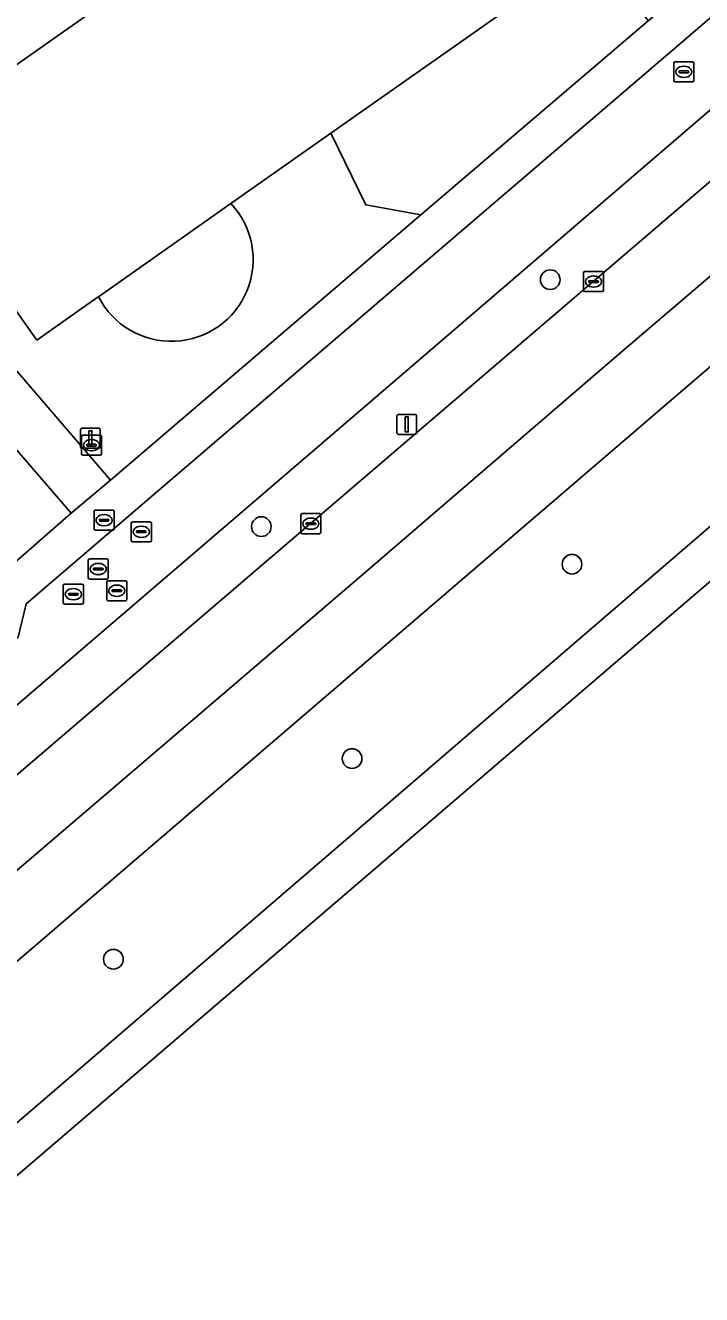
# Model space of a CAD drawing. Extents: x 159039 to 160102, y 381214 to 382524.
# Drawn here: x 159354 to 159387.6, y 381381.3 to 381444.4 of the extents above; entities that cross this region are included whole.
import ezdxf

# ---------------------------------------------------------------- set-up
doc = ezdxf.new("R2010")
doc.units = 0
for name, color, linetype in [('IMGEO_Berm_groen', 7, 'Continuous'), ('IMGEO_Boom', 7, 'Continuous'), ('IMGEO_Brandkraan', 7, 'Continuous'), ('IMGEO_Fietspad_gesloten', 7, 'Continuous'), ('IMGEO_Groenvoorziening', 7, 'Continuous'), ('IMGEO_Kolk', 7, 'Continuous'), ('IMGEO_Lichtmast', 7, 'Continuous'), ('IMGEO_Pand', 7, 'Continuous'), ('IMGEO_Rijbaan_lokaal_open', 7, 'Continuous'), ('IMGEO_Rijbaan_regionaal_gesloten', 7, 'Continuous'), ('IMGEO_Rioolput', 7, 'Continuous'), ('IMGEO_Verkeersbordpaal', 7, 'Continuous'), ('IMGEO_Voetpad_open', 7, 'Continuous')]:
    doc.layers.add(name, color=color, linetype=linetype)

msp = doc.modelspace()

# ---------------------------------------------------------------- linework, layer by layer
at = {"layer": 'IMGEO_Berm_groen'}
for points in [[(159529.443, 381560.38), (159495.714, 381524.98), (159488.86, 381518.149), (159474.06, 381504.012), (159461.511, 381492.336), (159448.426, 381480.359), (159432.909, 381466.414), (159416.317, 381451.803), (159409.309, 381445.71), (159404.195, 381441.263), (159306.514, 381357.491)], [(159310.488, 381352.927), (159355.053, 381391.082), (159413.374, 381441.268), (159418.54, 381445.713), (159436.893, 381461.755)], [(159301.884, 381362.731), (159304.87, 381365.271), (159339.224, 381394.831), (159354.89, 381408.246), (159395.563, 381443.073)], [(159388.224, 381440.332), (159371.651, 381426.113), (159345.134, 381403.373), (159318.648, 381380.652), (159300.932, 381365.516), (159300.143, 381364.853), (159300.061, 381364.742)]]:
    msp.add_lwpolyline(points, dxfattribs=at)
at = {"layer": 'IMGEO_Boom'}
for centre in [(159380.08, 381431.736), (159365.708, 381419.453), (159381.164, 381417.585), (159370.224, 381407.915), (159358.349, 381397.933)]:
    msp.add_circle(centre, 0.489, dxfattribs=at)
at = {"layer": 'IMGEO_Brandkraan'}
for p, q in [((159356.761, 381423.078), (159356.761, 381423.93)), ((159356.836, 381424.004), (159357.688, 381424.004)), ((159357.249, 381423.784), (159357.274, 381423.784)), ((159357.762, 381423.93), (159357.762, 381423.078)), ((159357.688, 381423.004), (159356.836, 381423.004)), ((159357.02, 381423.498), (159357.02, 381423.51)), ((159357.458, 381423.461), (159357.06, 381423.461)), ((159357.063, 381423.547), (159357.461, 381423.547)), ((159357.272, 381423.224), (159357.247, 381423.224)), ((159357.504, 381423.51), (159357.504, 381423.498))]:
    msp.add_line(p, q, dxfattribs=at)
for points in [[(159356.761, 381423.078), (159356.761, 381423.93)], [(159356.836, 381424.004), (159357.688, 381424.004)], [(159357.762, 381423.93), (159357.762, 381423.078)], [(159357.688, 381423.004), (159356.836, 381423.004)]]:
    msp.add_lwpolyline(points, dxfattribs=at)
for centre, radius, start, end in [((159356.838, 381423.928), 0.0765, 91.55205, 178.44795), ((159356.838, 381423.928), 0.0765, 91.55205, 178.44795), ((159357.686, 381423.928), 0.0765, 1.55205, 88.44795), ((159357.686, 381423.928), 0.0765, 1.55205, 88.44795), ((159356.838, 381423.08), 0.0765, 181.55205, 268.44795), ((159356.838, 381423.08), 0.0765, 181.55205, 268.44795), ((159357.06, 381423.507), 0.0403, 85.87752, 175.75265), ((159357.057, 381423.497), 0.0366, 178.93798, 274.71019), ((159357.461, 381423.504), 0.043, 264.86636, 352.45326), ((159357.465, 381423.509), 0.0386, 1.73085, 96.63898), ((159357.686, 381423.08), 0.0765, 271.55205, 358.44795), ((159357.686, 381423.08), 0.0765, 271.55205, 358.44795)]:
    msp.add_arc(centre, radius, start, end, dxfattribs=at)
for centre, major_axis, ratio, start_param, end_param in [((159357.248, 381423.504), (-0.387, 0.002), 0.722429, 4.712389, 7.853982), ((159357.273, 381423.504), (-0.39, 0.002), 0.717154, 1.570796, 4.712389)]:
    msp.add_ellipse(centre, major_axis=major_axis, ratio=ratio, start_param=start_param, end_param=end_param, dxfattribs=at)
at = {"layer": 'IMGEO_Fietspad_gesloten'}
for points in [[(159389.964, 381446.415), (159354.006, 381415.613), (159353.612, 381413.948), (159352.874, 381413.294), (159300.496, 381368.385)], [(159371.651, 381426.113), (159388.224, 381440.332)], [(159296.829, 381362.954), (159300.061, 381364.742), (159300.143, 381364.853), (159300.932, 381365.516), (159318.648, 381380.652), (159345.134, 381403.373), (159371.651, 381426.113)]]:
    msp.add_lwpolyline(points, dxfattribs=at)
at = {"layer": 'IMGEO_Groenvoorziening'}
for points in [[(159400.78, 381472.608), (159386.592, 381460.368), (159385.077, 381462.313), (159383.608, 381461.051), (159382.421, 381462.42), (159377.559, 381468.381), (159351.009, 381445.023), (159347.753, 381448.725), (159340.417, 381442.38), (159343.436, 381438.889), (159344.228, 381439.463), (159341.768, 381442.944), (159346.563, 381446.345), (159349.716, 381441.657), (159350.614, 381440.382), (159378.816, 381460.234), (159380.041, 381461.096), (159386.784, 381451.425), (159382.296, 381448.266), (159383.096, 381447.156), (159383.928, 381446.055), (159384.956, 381444.61), (159389.259, 381448.283)], [(159373.647, 381434.956), (159370.901, 381435.456), (159369.17, 381439.025), (159364.197, 381435.524)], [(159364.197, 381435.524), (159357.609, 381430.886)], [(159357.609, 381430.886), (159357.597, 381430.878), (159354.548, 381428.732), (159352.719, 381431.316), (159351.015, 381430.127), (159353.997, 381426.68), (159358.202, 381421.771), (159373.647, 381434.956)]]:
    msp.add_lwpolyline(points, dxfattribs=at)
msp.add_lwpolyline([(159384.956, 381444.61), (159383.928, 381446.055), (159383.096, 381447.156), (159382.296, 381448.266), (159369.17, 381439.025), (159370.901, 381435.456), (159373.647, 381434.956)], close=True, dxfattribs=at)
msp.add_arc((159361.233, 381432.737), 4.069, 207.05198, 43.23967, dxfattribs=at)
msp.add_arc((159361.233, 381432.737), 4.069, 207.05198, 43.23967, dxfattribs=at)
at = {"layer": 'IMGEO_Kolk'}
for p, q in [((159381.735, 381431.217), (159381.735, 381432.069)), ((159381.81, 381432.143), (159382.662, 381432.143)), ((159382.223, 381431.923), (159382.248, 381431.923)), ((159382.736, 381432.069), (159382.736, 381431.217)), ((159381.994, 381431.637), (159381.994, 381431.649)), ((159382.432, 381431.6), (159382.034, 381431.6)), ((159382.037, 381431.686), (159382.435, 381431.686)), ((159382.246, 381431.363), (159382.221, 381431.363)), ((159382.478, 381431.649), (159382.478, 381431.637)), ((159382.662, 381431.143), (159381.81, 381431.143)), ((159367.67, 381419.173), (159367.67, 381420.025)), ((159367.745, 381420.099), (159368.597, 381420.099)), ((159368.158, 381419.879), (159368.183, 381419.879)), ((159368.671, 381420.025), (159368.671, 381419.173)), ((159367.929, 381419.593), (159367.929, 381419.605)), ((159368.367, 381419.556), (159367.969, 381419.556)), ((159367.972, 381419.642), (159368.37, 381419.642)), ((159368.181, 381419.319), (159368.156, 381419.319)), ((159368.413, 381419.605), (159368.413, 381419.593)), ((159368.597, 381419.099), (159367.745, 381419.099))]:
    msp.add_line(p, q, dxfattribs=at)
for points in [[(159381.735, 381431.217), (159381.735, 381432.069)], [(159381.81, 381432.143), (159382.662, 381432.143)], [(159382.736, 381432.069), (159382.736, 381431.217)], [(159382.662, 381431.143), (159381.81, 381431.143)], [(159367.67, 381419.173), (159367.67, 381420.025)], [(159367.745, 381420.099), (159368.597, 381420.099)], [(159368.671, 381420.025), (159368.671, 381419.173)], [(159368.597, 381419.099), (159367.745, 381419.099)]]:
    msp.add_lwpolyline(points, dxfattribs=at)
for centre, radius, start, end in [((159381.812, 381432.067), 0.0765, 91.55205, 178.44795), ((159381.812, 381432.067), 0.0765, 91.55205, 178.44795), ((159382.66, 381432.067), 0.0765, 1.55205, 88.44795), ((159382.66, 381432.067), 0.0765, 1.55205, 88.44795), ((159381.812, 381431.219), 0.0765, 181.55205, 268.44795), ((159381.812, 381431.219), 0.0765, 181.55205, 268.44795), ((159382.034, 381431.646), 0.0403, 85.87752, 175.75265), ((159382.031, 381431.636), 0.0366, 178.93798, 274.71019), ((159382.435, 381431.643), 0.043, 264.86636, 352.45326), ((159382.439, 381431.648), 0.0386, 1.73085, 96.63898), ((159382.66, 381431.219), 0.0765, 271.55205, 358.44795), ((159382.66, 381431.219), 0.0765, 271.55205, 358.44795), ((159367.747, 381420.023), 0.0765, 91.55205, 178.44795), ((159367.747, 381420.023), 0.0765, 91.55205, 178.44795), ((159368.595, 381420.023), 0.0765, 1.55205, 88.44795), ((159368.595, 381420.023), 0.0765, 1.55205, 88.44795), ((159367.969, 381419.602), 0.0403, 85.87752, 175.75265), ((159367.966, 381419.592), 0.0366, 178.93798, 274.71019), ((159368.37, 381419.599), 0.043, 264.86636, 352.45326), ((159368.374, 381419.604), 0.0386, 1.73085, 96.63898), ((159367.747, 381419.175), 0.0765, 181.55205, 268.44795), ((159367.747, 381419.175), 0.0765, 181.55205, 268.44795), ((159368.595, 381419.175), 0.0765, 271.55205, 358.44795), ((159368.595, 381419.175), 0.0765, 271.55205, 358.44795)]:
    msp.add_arc(centre, radius, start, end, dxfattribs=at)
for centre, major_axis, ratio, start_param, end_param in [((159382.222, 381431.643), (-0.387, 0.002), 0.722429, 4.712389, 7.853982), ((159382.247, 381431.643), (-0.39, 0.002), 0.717154, 1.570796, 4.712389), ((159368.157, 381419.599), (-0.387, 0.002), 0.722429, 4.712389, 7.853982), ((159368.182, 381419.599), (-0.39, 0.002), 0.717154, 1.570796, 4.712389)]:
    msp.add_ellipse(centre, major_axis=major_axis, ratio=ratio, start_param=start_param, end_param=end_param, dxfattribs=at)
at = {"layer": 'IMGEO_Lichtmast'}
for p, q in [((159372.446, 381424.136), (159372.446, 381424.936)), ((159372.446, 381424.936), (159372.446, 381424.136)), ((159372.546, 381425.036), (159373.336, 381425.036)), ((159373.336, 381425.036), (159372.546, 381425.036)), ((159373.436, 381424.936), (159373.436, 381424.136)), ((159373.436, 381424.136), (159373.436, 381424.936)), ((159373.336, 381424.036), (159372.546, 381424.036)), ((159372.546, 381424.036), (159373.336, 381424.036))]:
    msp.add_line(p, q, dxfattribs=at)
msp.add_lwpolyline([(159372.866, 381424.911), (159373.016, 381424.911), (159373.016, 381424.161), (159372.866, 381424.161), (159372.866, 381424.911)], dxfattribs=at)
for centre, start, end in [((159372.546, 381424.936), 90, 180), ((159372.546, 381424.936), 90, 180), ((159373.336, 381424.936), 0, 90), ((159373.336, 381424.936), 360, 90), ((159372.546, 381424.136), 180, 270), ((159372.546, 381424.136), 180, 270), ((159373.336, 381424.136), 270, 0), ((159373.336, 381424.136), 270, 0)]:
    msp.add_arc(centre, 0.1, start, end, dxfattribs=at)
at = {"layer": 'IMGEO_Pand'}
msp.add_lwpolyline([(159382.296, 381448.266), (159386.784, 381451.425), (159380.041, 381461.096), (159378.816, 381460.234), (159350.614, 381440.382), (159349.716, 381441.657), (159346.563, 381446.345), (159341.768, 381442.944), (159344.228, 381439.463), (159345.016, 381438.348), (159347.034, 381435.493), (159349.808, 381431.569), (159349.838, 381431.526), (159351.661, 381432.811), (159352.719, 381431.316), (159354.548, 381428.732), (159357.597, 381430.878), (159357.609, 381430.886), (159364.197, 381435.524), (159369.17, 381439.025)], close=True, dxfattribs=at)
at = {"layer": 'IMGEO_Rijbaan_lokaal_open'}
msp.add_lwpolyline([(159344.946, 381433.224), (159341.136, 381429.955), (159352.5, 381416.855), (159356.255, 381420.115)], close=True, dxfattribs=at)
at = {"layer": 'IMGEO_Rijbaan_regionaal_gesloten'}
msp.add_lwpolyline([(159228.975, 381280.421), (159306.518, 381346.877), (159416.77, 381441.367), (159489.887, 381508.356), (159537.905, 381552.349), (159536.368, 381553.774), (159525.014, 381542.388), (159507.251, 381525.399), (159490.066, 381509.393), (159472.78, 381493.666), (159455.885, 381478.555), (159436.893, 381461.755), (159418.54, 381445.713), (159413.374, 381441.268), (159355.053, 381391.082), (159310.488, 381352.927), (159307.398, 381350.309), (159303.986, 381347.368), (159283.05, 381329.34), (159260.576, 381309.867), (159249.066, 381300.002), (159229.476, 381283.439), (159228.183, 381282.334)], close=True, dxfattribs=at)
for points in [[(159401.924, 381443.755), (159383.498, 381428.039), (159370.545, 381416.887), (159355.279, 381403.848), (159336.854, 381388.065), (159324.607, 381377.572), (159309.361, 381364.454), (159296.948, 381353.793), (159281.84, 381340.822), (159270.676, 381331.27), (159261.119, 381323.01), (159249.8, 381313.294), (159228.218, 381294.768), (159223.955, 381291.092), (159225.475, 381287.828), (159227.152, 381289.263), (159239.336, 381299.76), (159300.055, 381351.913), (159303.395, 381354.784), (159303.532, 381354.91), (159306.514, 381357.491), (159404.195, 381441.263)], [(159324.607, 381377.572), (159336.854, 381388.065), (159355.279, 381403.848), (159370.545, 381416.887), (159383.498, 381428.039), (159401.924, 381443.755)], [(159395.563, 381443.073), (159354.89, 381408.246), (159339.224, 381394.831), (159304.87, 381365.271)]]:
    msp.add_lwpolyline(points, dxfattribs=at)
at = {"layer": 'IMGEO_Rioolput'}
for p, q in [((159386.302, 381442.576), (159387.154, 381442.576)), ((159386.227, 381441.65), (159386.227, 381442.502)), ((159386.486, 381442.07), (159386.486, 381442.082)), ((159386.924, 381442.033), (159386.526, 381442.033)), ((159386.529, 381442.119), (159386.927, 381442.119)), ((159386.715, 381442.356), (159386.74, 381442.356)), ((159386.97, 381442.082), (159386.97, 381442.07)), ((159387.228, 381442.502), (159387.228, 381441.65)), ((159387.154, 381441.576), (159386.302, 381441.576)), ((159386.738, 381441.796), (159386.713, 381441.796)), ((159357.387, 381419.346), (159357.387, 381420.198)), ((159357.462, 381420.272), (159358.314, 381420.272)), ((159357.875, 381420.052), (159357.9, 381420.052)), ((159358.388, 381420.198), (159358.388, 381419.346)), ((159358.314, 381419.272), (159357.462, 381419.272)), ((159357.646, 381419.766), (159357.646, 381419.778)), ((159358.084, 381419.729), (159357.686, 381419.729)), ((159357.689, 381419.815), (159358.087, 381419.815)), ((159357.898, 381419.492), (159357.873, 381419.492)), ((159358.13, 381419.778), (159358.13, 381419.766)), ((159359.239, 381418.77), (159359.239, 381419.622)), ((159359.314, 381419.696), (159360.166, 381419.696)), ((159359.541, 381419.239), (159359.939, 381419.239)), ((159359.727, 381419.476), (159359.752, 381419.476)), ((159360.24, 381419.622), (159360.24, 381418.77)), ((159360.166, 381418.696), (159359.314, 381418.696)), ((159359.498, 381419.19), (159359.498, 381419.202)), ((159359.936, 381419.153), (159359.538, 381419.153)), ((159359.75, 381418.916), (159359.725, 381418.916)), ((159359.982, 381419.202), (159359.982, 381419.19)), ((159357.094, 381416.917), (159357.094, 381417.769)), ((159357.169, 381417.843), (159358.021, 381417.843)), ((159357.353, 381417.337), (159357.353, 381417.349)), ((159357.396, 381417.386), (159357.794, 381417.386)), ((159357.582, 381417.623), (159357.607, 381417.623)), ((159357.837, 381417.349), (159357.837, 381417.337)), ((159358.095, 381417.769), (159358.095, 381416.917)), ((159358.021, 381416.843), (159357.169, 381416.843)), ((159357.791, 381417.3), (159357.393, 381417.3)), ((159357.605, 381417.063), (159357.58, 381417.063)), ((159358.018, 381415.838), (159358.018, 381416.69)), ((159358.093, 381416.764), (159358.945, 381416.764)), ((159359.019, 381416.69), (159359.019, 381415.838)), ((159355.858, 381415.665), (159355.858, 381416.517)), ((159355.933, 381416.591), (159356.785, 381416.591)), ((159356.117, 381416.085), (159356.117, 381416.097)), ((159356.16, 381416.134), (159356.558, 381416.134)), ((159356.346, 381416.371), (159356.371, 381416.371)), ((159356.601, 381416.097), (159356.601, 381416.085)), ((159356.859, 381416.517), (159356.859, 381415.665)), ((159358.277, 381416.258), (159358.277, 381416.27)), ((159358.715, 381416.221), (159358.317, 381416.221)), ((159358.32, 381416.307), (159358.718, 381416.307)), ((159358.506, 381416.544), (159358.531, 381416.544)), ((159358.761, 381416.27), (159358.761, 381416.258)), ((159356.785, 381415.591), (159355.933, 381415.591)), ((159356.555, 381416.048), (159356.157, 381416.048)), ((159356.369, 381415.811), (159356.344, 381415.811)), ((159358.945, 381415.764), (159358.093, 381415.764)), ((159358.529, 381415.984), (159358.504, 381415.984))]:
    msp.add_line(p, q, dxfattribs=at)
for points in [[(159386.302, 381442.576), (159387.154, 381442.576)], [(159386.227, 381441.65), (159386.227, 381442.502)], [(159387.228, 381442.502), (159387.228, 381441.65)], [(159387.154, 381441.576), (159386.302, 381441.576)], [(159357.387, 381419.346), (159357.387, 381420.198)], [(159357.462, 381420.272), (159358.314, 381420.272)], [(159358.388, 381420.198), (159358.388, 381419.346)], [(159358.314, 381419.272), (159357.462, 381419.272)], [(159359.239, 381418.77), (159359.239, 381419.622)], [(159359.314, 381419.696), (159360.166, 381419.696)], [(159360.24, 381419.622), (159360.24, 381418.77)], [(159360.166, 381418.696), (159359.314, 381418.696)], [(159357.094, 381416.917), (159357.094, 381417.769)], [(159357.169, 381417.843), (159358.021, 381417.843)], [(159358.095, 381417.769), (159358.095, 381416.917)], [(159358.021, 381416.843), (159357.169, 381416.843)], [(159358.018, 381415.838), (159358.018, 381416.69)], [(159358.093, 381416.764), (159358.945, 381416.764)], [(159359.019, 381416.69), (159359.019, 381415.838)], [(159355.858, 381415.665), (159355.858, 381416.517)], [(159355.933, 381416.591), (159356.785, 381416.591)], [(159356.859, 381416.517), (159356.859, 381415.665)], [(159356.785, 381415.591), (159355.933, 381415.591)], [(159358.945, 381415.764), (159358.093, 381415.764)]]:
    msp.add_lwpolyline(points, dxfattribs=at)
for centre, radius, start, end in [((159386.304, 381442.5), 0.0765, 91.55205, 178.44795), ((159386.304, 381442.5), 0.0765, 91.55205, 178.44795), ((159387.152, 381442.5), 0.0765, 1.55205, 88.44795), ((159387.152, 381442.5), 0.0765, 1.55205, 88.44795), ((159386.526, 381442.079), 0.0403, 85.87752, 175.75265), ((159386.523, 381442.069), 0.0366, 178.93798, 274.71019), ((159386.927, 381442.076), 0.043, 264.86636, 352.45326), ((159386.931, 381442.081), 0.0386, 1.73085, 96.63898), ((159386.304, 381441.652), 0.0765, 181.55205, 268.44795), ((159386.304, 381441.652), 0.0765, 181.55205, 268.44795), ((159387.152, 381441.652), 0.0765, 271.55205, 358.44795), ((159387.152, 381441.652), 0.0765, 271.55205, 358.44795), ((159357.464, 381420.196), 0.0765, 91.55205, 178.44795), ((159357.464, 381420.196), 0.0765, 91.55205, 178.44795), ((159358.312, 381420.196), 0.0765, 1.55205, 88.44795), ((159358.312, 381420.196), 0.0765, 1.55205, 88.44795), ((159357.464, 381419.348), 0.0765, 181.55205, 268.44795), ((159357.464, 381419.348), 0.0765, 181.55205, 268.44795), ((159357.686, 381419.775), 0.0403, 85.87752, 175.75265), ((159357.683, 381419.765), 0.0366, 178.93798, 274.71019), ((159358.087, 381419.772), 0.043, 264.86636, 352.45326), ((159358.091, 381419.777), 0.0386, 1.73085, 96.63898), ((159358.312, 381419.348), 0.0765, 271.55205, 358.44795), ((159358.312, 381419.348), 0.0765, 271.55205, 358.44795), ((159359.316, 381419.62), 0.0765, 91.55205, 178.44795), ((159359.316, 381419.62), 0.0765, 91.55205, 178.44795), ((159359.538, 381419.199), 0.0403, 85.87752, 175.75265), ((159359.943, 381419.201), 0.0386, 1.73085, 96.63898), ((159360.164, 381419.62), 0.0765, 1.55205, 88.44795), ((159360.164, 381419.62), 0.0765, 1.55205, 88.44795), ((159359.316, 381418.772), 0.0765, 181.55205, 268.44795), ((159359.316, 381418.772), 0.0765, 181.55205, 268.44795), ((159359.535, 381419.189), 0.0366, 178.93798, 274.71019), ((159359.939, 381419.196), 0.043, 264.86636, 352.45326), ((159360.164, 381418.772), 0.0765, 271.55205, 358.44795), ((159360.164, 381418.772), 0.0765, 271.55205, 358.44795), ((159357.171, 381417.767), 0.0765, 91.55205, 178.44795), ((159357.171, 381417.767), 0.0765, 91.55205, 178.44795), ((159357.393, 381417.346), 0.0403, 85.87752, 175.75265), ((159357.39, 381417.336), 0.0366, 178.93798, 274.71019), ((159357.794, 381417.343), 0.043, 264.86636, 352.45326), ((159357.798, 381417.348), 0.0386, 1.73085, 96.63898), ((159358.019, 381417.767), 0.0765, 1.55205, 88.44795), ((159358.019, 381417.767), 0.0765, 1.55205, 88.44795), ((159357.171, 381416.919), 0.0765, 181.55205, 268.44795), ((159357.171, 381416.919), 0.0765, 181.55205, 268.44795), ((159358.095, 381416.688), 0.0765, 91.55205, 178.44795), ((159358.095, 381416.688), 0.0765, 91.55205, 178.44795), ((159358.019, 381416.919), 0.0765, 271.55205, 358.44795), ((159358.019, 381416.919), 0.0765, 271.55205, 358.44795), ((159358.943, 381416.688), 0.0765, 1.55205, 88.44795), ((159358.943, 381416.688), 0.0765, 1.55205, 88.44795), ((159355.935, 381416.515), 0.0765, 91.55205, 178.44795), ((159355.935, 381416.515), 0.0765, 91.55205, 178.44795), ((159356.157, 381416.094), 0.0403, 85.87752, 175.75265), ((159356.154, 381416.084), 0.0366, 178.93798, 274.71019), ((159356.558, 381416.091), 0.043, 264.86636, 352.45326), ((159356.562, 381416.096), 0.0386, 1.73085, 96.63898), ((159356.783, 381416.515), 0.0765, 1.55205, 88.44795), ((159356.783, 381416.515), 0.0765, 1.55205, 88.44795), ((159358.317, 381416.267), 0.0403, 85.87752, 175.75265), ((159358.314, 381416.257), 0.0366, 178.93798, 274.71019), ((159358.718, 381416.264), 0.043, 264.86636, 352.45326), ((159358.722, 381416.269), 0.0386, 1.73085, 96.63898), ((159355.935, 381415.667), 0.0765, 181.55205, 268.44795), ((159355.935, 381415.667), 0.0765, 181.55205, 268.44795), ((159356.783, 381415.667), 0.0765, 271.55205, 358.44795), ((159356.783, 381415.667), 0.0765, 271.55205, 358.44795), ((159358.095, 381415.84), 0.0765, 181.55205, 268.44795), ((159358.095, 381415.84), 0.0765, 181.55205, 268.44795), ((159358.943, 381415.84), 0.0765, 271.55205, 358.44795), ((159358.943, 381415.84), 0.0765, 271.55205, 358.44795)]:
    msp.add_arc(centre, radius, start, end, dxfattribs=at)
for centre, major_axis, ratio, start_param, end_param in [((159386.714, 381442.076), (-0.387, 0.002), 0.722429, 4.712389, 7.853982), ((159386.739, 381442.076), (-0.39, 0.002), 0.717154, 1.570796, 4.712389), ((159357.874, 381419.772), (-0.387, 0.002), 0.722429, 4.712389, 7.853982), ((159357.899, 381419.772), (-0.39, 0.002), 0.717154, 1.570796, 4.712389), ((159359.726, 381419.196), (-0.387, 0.002), 0.722429, 4.712389, 7.853982), ((159359.751, 381419.196), (-0.39, 0.002), 0.717154, 1.570796, 4.712389), ((159357.581, 381417.343), (-0.387, 0.002), 0.722429, 4.712389, 7.853982), ((159357.606, 381417.343), (-0.39, 0.002), 0.717154, 1.570796, 4.712389), ((159356.345, 381416.091), (-0.387, 0.002), 0.722429, 4.712389, 7.853982), ((159356.37, 381416.091), (-0.39, 0.002), 0.717154, 1.570796, 4.712389), ((159358.505, 381416.264), (-0.387, 0.002), 0.722429, 4.712389, 7.853982), ((159358.53, 381416.264), (-0.39, 0.002), 0.717154, 1.570796, 4.712389)]:
    msp.add_ellipse(centre, major_axis=major_axis, ratio=ratio, start_param=start_param, end_param=end_param, dxfattribs=at)
at = {"layer": 'IMGEO_Verkeersbordpaal'}
for p, q in [((159356.808, 381424.351), (159357.598, 381424.351)), ((159357.598, 381424.351), (159356.808, 381424.351)), ((159356.708, 381423.451), (159356.708, 381424.251)), ((159356.708, 381424.251), (159356.708, 381423.451)), ((159357.698, 381424.251), (159357.698, 381423.451)), ((159357.698, 381423.451), (159357.698, 381424.251)), ((159357.598, 381423.351), (159356.808, 381423.351)), ((159356.808, 381423.351), (159357.598, 381423.351))]:
    msp.add_line(p, q, dxfattribs=at)
msp.add_lwpolyline([(159357.128, 381424.226), (159357.278, 381424.226), (159357.278, 381423.476), (159357.128, 381423.476), (159357.128, 381424.226)], dxfattribs=at)
for centre, start, end in [((159356.808, 381424.251), 90, 180), ((159356.808, 381424.251), 90, 180), ((159357.598, 381424.251), 0, 90), ((159357.598, 381424.251), 360, 90), ((159356.808, 381423.451), 180, 270), ((159356.808, 381423.451), 180, 270), ((159357.598, 381423.451), 270, 0), ((159357.598, 381423.451), 270, 0)]:
    msp.add_arc(centre, 0.1, start, end, dxfattribs=at)
at = {"layer": 'IMGEO_Voetpad_open'}
for points in [[(159428.409, 381481.311), (159428.197, 381481.125), (159421.861, 381475.546), (159418.061, 381472.201), (159415.578, 381471.202), (159411.724, 381467.861), (159410.608, 381466.883), (159398.293, 381456.146), (159389.259, 381448.283), (159384.956, 381444.61), (159373.647, 381434.956), (159358.202, 381421.771), (159356.255, 381420.115), (159352.5, 381416.855), (159352.036, 381415.106), (159297.175, 381368.084), (159294.711, 381365.624)], [(159300.496, 381368.385), (159352.874, 381413.294), (159353.612, 381413.948), (159354.006, 381415.613), (159389.964, 381446.415)], [(159334.37, 381445.546), (159335.969, 381443.63), (159337.243, 381442.153), (159341.053, 381437.737), (159344.557, 381433.676), (159344.946, 381433.224), (159356.255, 381420.115), (159358.202, 381421.771), (159353.997, 381426.68), (159351.015, 381430.127), (159352.719, 381431.316), (159351.661, 381432.811), (159349.838, 381431.526), (159349.808, 381431.569), (159349.508, 381431.345), (159346.644, 381435.18), (159347.034, 381435.493), (159345.016, 381438.348), (159344.228, 381439.463), (159343.436, 381438.889), (159340.417, 381442.38), (159336.726, 381446.664)]]:
    msp.add_lwpolyline(points, dxfattribs=at)

doc.saveas('drawing.dxf')
